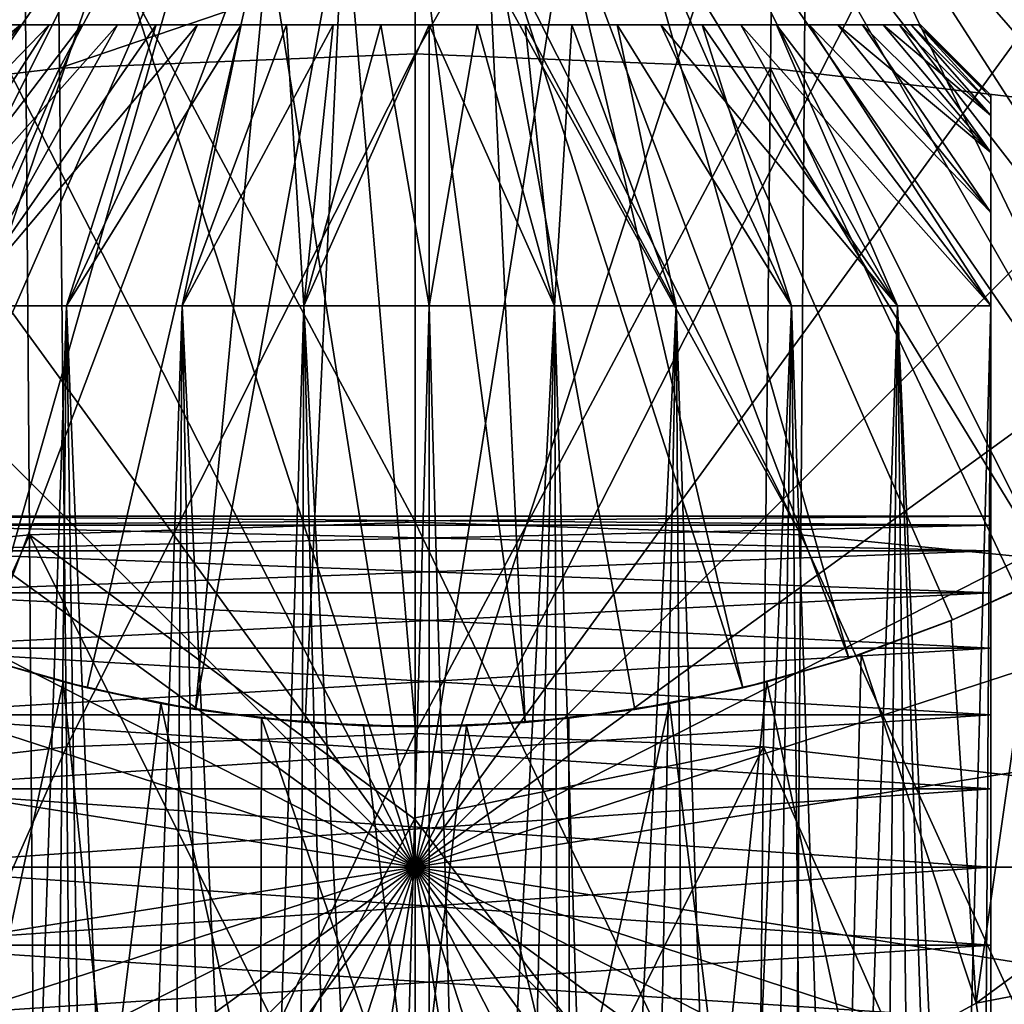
# Model space of a CAD drawing. Header units: metres. Extents: x -81 to 81, y -160 to 24.
# Tile 309 of 424: x -1.41 to 2.1, y -5.99 to -2.48. Entities that reach past the tile are written whole.
import ezdxf

# ---------------------------------------------------------------- set-up
doc = ezdxf.new("R2010")
doc.units = ezdxf.units.M
doc.layers.add('solid_501850_SW0001', color=7, linetype='CONTINUOUS')

msp = doc.modelspace()

# ---------------------------------------------------------------- linework, layer by layer
at = {"layer": 'solid_501850_SW0001'}
for points in [[(1.93142, 10.345059, 37.474178), (2.206701, 10.65079, 36.968651), (21.344387, -6.947354, 37.321571)], [(1.60464, 9.982134, 37.906429), (1.93142, 10.345059, 37.474178), (21.417278, -7.788786, 37.86768)], [(1.93142, 10.345059, 37.474178), (21.402351, -7.373435, 37.611927), (21.417278, -7.788786, 37.86768)], [(1.93142, 10.345059, 37.474178), (21.344387, -6.947354, 37.321571), (21.402351, -7.373435, 37.611927)], [(-22.861906, -9.711706, 38.176804), (-1.60464, 9.982134, 37.906429), (-1.235093, 9.57171, 38.253658)], [(1.235093, 9.57171, 38.253658), (1.60464, 9.982134, 37.906429), (22.861906, -9.711706, 38.176804)], [(1.60464, 9.982134, 37.906429), (21.417278, -7.788786, 37.86768), (22.910692, -9.159628, 37.882618)], [(1.60464, 9.982134, 37.906429), (22.910692, -9.159628, 37.882618), (22.861906, -9.711706, 38.176804)], [(-22.754515, -10.246891, 38.406185), (-22.861906, -9.711706, 38.176804), (-1.235093, 9.57171, 38.253658)], [(-2.538842, 7.78791, 38.454769), (-22.754515, -10.246891, 38.406185), (-1.235093, 9.57171, 38.253658)], [(1.235093, 9.57171, 38.253658), (22.861906, -9.711706, 38.176804), (22.754515, -10.246891, 38.406185)], [(2.53934, 7.787504, 38.454758), (1.235093, 9.57171, 38.253658), (22.754515, -10.246891, 38.406185)], [(2.203031, 2.420207, 31.869276), (1.908854, 2.161813, 32.318363), (12.451215, -7.032997, 32.046482)], [(1.908854, 2.161813, 32.318363), (1.67034, 1.953303, 32.813519), (12.851541, -7.816811, 32.449516)], [(1.908854, 2.161813, 32.318363), (12.851541, -7.816811, 32.449516), (12.451215, -7.032997, 32.046482)], [(1.67034, 1.953303, 32.813519), (1.504808, 1.788983, 33.333164), (13.340416, -8.625015, 32.914829)], [(1.67034, 1.953303, 32.813519), (13.340416, -8.625015, 32.914829), (12.851541, -7.816811, 32.449516)], [(1.504808, 1.788983, 33.333164), (1.418013, 1.660431, 33.865963), (13.888496, -9.402479, 33.420322)], [(1.504808, 1.788983, 33.333164), (13.888496, -9.402479, 33.420322), (13.340416, -8.625015, 32.914829)], [(1.418013, 1.660431, 33.865963), (1.410938, 1.561633, 34.410812), (14.456424, -10.098872, 33.937077)], [(1.418013, 1.660431, 33.865963), (14.456424, -10.098872, 33.937077), (13.888496, -9.402479, 33.420322)], [(1.410938, 1.561633, 34.410812), (15.010444, -10.686184, 34.440163), (14.456424, -10.098872, 33.937077)], [(1.410938, 1.561633, 34.410812), (1.485368, 1.492038, 34.971962), (15.010444, -10.686184, 34.440163)], [(1.879565, 1.47496, 36.123581), (2.171136, 1.55344, 36.66555), (16.852081, -12.003818, 36.128544)], [(1.485368, 1.492038, 34.971962), (16.011171, -11.527574, 35.354832), (15.531213, -11.159607, 34.914909)], [(1.485368, 1.492038, 34.971962), (1.643408, 1.458676, 35.548164), (16.011171, -11.527574, 35.354832)], [(1.485368, 1.492038, 34.971962), (15.531213, -11.159607, 34.914909), (15.010444, -10.686184, 34.440163)], [(1.643408, 1.458676, 35.548164), (1.879565, 1.47496, 36.123581), (16.450207, -11.804151, 35.75877)], [(1.879565, 1.47496, 36.123581), (16.852081, -12.003818, 36.128544), (16.450207, -11.804151, 35.75877)], [(1.643408, 1.458676, 35.548164), (16.450207, -11.804151, 35.75877), (16.011171, -11.527574, 35.354832)], [(-1.266162, -2.653864, 102.842018), (-1.291159, -0.362443, 98.879997), (0, -0.308782, 98.900208)], [(-1.266162, -2.653864, 102.842018), (0, -0.308782, 98.900208), (0, -2.221857, 102.225616)], [(-2.525374, -2.803863, 102.774452), (-2.575008, -0.520373, 98.817154), (-1.291159, -0.362443, 98.879997)], [(-1.266162, -2.653864, 102.842018), (-2.525374, -2.803863, 102.774452), (-1.291159, -0.362443, 98.879997)], [(0, -2.603316, 102.864601), (0, -2.221857, 102.225616), (1.291159, -0.362443, 98.879997)], [(1.266162, -2.653864, 102.842018), (0, -2.603316, 102.864601), (1.291159, -0.362443, 98.879997)], [(2.525374, -2.803863, 102.774452), (1.266162, -2.653864, 102.842018), (1.291159, -0.362443, 98.879997)], [(2.525374, -2.803863, 102.774452), (1.291159, -0.362443, 98.879997), (2.575008, -0.520373, 98.817154)], [(-0.672821, -1.252964, 34), (0, -1.2, 34), (0, -5.5, 36.482605)], [(0, -1.2, 34), (0.672821, -1.252964, 34), (0, -5.5, 36.482605)], [(-1.32848, -1.410362, 34), (-0.672821, -1.252964, 34), (0, -5.5, 36.482605)], [(0.672821, -1.252964, 34), (1.32848, -1.410362, 34), (0, -5.5, 36.482605)], [(-1.952434, -1.668812, 34), (-1.32848, -1.410362, 34), (0, -5.5, 36.482605)], [(1.32848, -1.410362, 34), (1.952434, -1.668812, 34), (0, -5.5, 36.482605)], [(4.045201, -2.938767, 55), (2.159106, -1.442674, 53.612484), (1.938375, -1.565743, 53.551872)], [(3.801852, -3.247449, 55), (1.938375, -1.565743, 53.551872), (1.709875, -1.6747, 53.495087)], [(3.801852, -3.247449, 55), (4.045201, -2.938767, 55), (1.938375, -1.565743, 53.551872)], [(1.373443, -4.316758, 112.269386), (0, -1.612907, 108.287971), (0, -1.823635, 108.616325)], [(1.393579, -1.66051, 108.263466), (0, -1.612907, 108.287971), (1.373443, -4.316758, 112.269386)], [(-2.738876, -4.451842, 112.191719), (-1.393579, -1.66051, 108.263466), (-2.778863, -1.802132, 108.190338)], [(-2.738876, -4.451842, 112.191719), (-1.373443, -4.316758, 112.269386), (-1.393579, -1.66051, 108.263466)], [(-2.527352, -2.021136, 34), (-1.952434, -1.668812, 34), (0, -5.5, 36.482605)], [(0, -4.271709, 112.295914), (0, -1.823635, 108.616325), (-1.393579, -1.66051, 108.263466)], [(-1.373443, -4.316758, 112.269386), (0, -4.271709, 112.295914), (-1.393579, -1.66051, 108.263466)], [(1.952434, -1.668812, 34), (2.527352, -2.021136, 34), (0, -5.5, 36.482605)], [(1.393579, -1.66051, 108.263466), (1.373443, -4.316758, 112.269386), (2.738876, -4.451842, 112.191719)], [(2.778863, -1.802132, 108.190338), (1.393579, -1.66051, 108.263466), (2.738876, -4.451842, 112.191719)], [(3.535471, -3.535597, 55), (1.709875, -1.6747, 53.495087), (1.474396, -1.769321, 53.442966)], [(3.535471, -3.535597, 55), (3.801852, -3.247449, 55), (1.709875, -1.6747, 53.495087)], [(-1.238716, -1.847634, 53.397549), (-1.477125, -1.768321, 53.443531), (-2.938799, -4.045177, 55)], [(2.938799, -4.045177, 55), (1.474396, -1.769321, 53.442966), (1.236405, -1.848325, 53.397137)], [(3.247485, -3.801821, 55), (3.535471, -3.535597, 55), (1.474396, -1.769321, 53.442966)], [(2.938799, -4.045177, 55), (3.247485, -3.801821, 55), (1.474396, -1.769321, 53.442966)], [(1.373443, -4.316758, 112.269386), (0, -1.823635, 108.616325), (0, -4.271709, 112.295914)], [(-1.238716, -1.847634, 53.397549), (-2.938799, -4.045177, 55), (-2.612321, -4.263306, 55)], [(-0.997839, -1.911998, 53.35844), (-1.238716, -1.847634, 53.397549), (-2.612321, -4.263306, 55)], [(2.612321, -4.263306, 55), (1.236405, -1.848325, 53.397137), (0.996101, -1.912407, 53.358189)], [(2.612321, -4.263306, 55), (2.938799, -4.045177, 55), (1.236405, -1.848325, 53.397137)], [(-0.997839, -1.911998, 53.35844), (-2.612321, -4.263306, 55), (-2.270227, -4.454893, 55)], [(-0.997839, -1.911998, 53.35844), (-2.270227, -4.454893, 55), (-1.913427, -4.619393, 55)], [(-0.75279, -1.962226, 53.32666), (-0.997839, -1.911998, 53.35844), (-1.913427, -4.619393, 55)], [(2.270227, -4.454893, 55), (0.996101, -1.912407, 53.358189), (0.751541, -1.962444, 53.326523)], [(2.270227, -4.454893, 55), (2.612321, -4.263306, 55), (0.996101, -1.912407, 53.358189)], [(-0.75279, -1.962226, 53.32666), (-1.913427, -4.619393, 55), (-1.544826, -4.755367, 55)], [(-0.503697, -1.998312, 53.303066), (-0.75279, -1.962226, 53.32666), (-1.544826, -4.755367, 55)], [(1.544826, -4.755367, 55), (0.751541, -1.962444, 53.326523), (0.502829, -1.998412, 53.303001)], [(1.913427, -4.619393, 55), (2.270227, -4.454893, 55), (0.751541, -1.962444, 53.326523)], [(1.544826, -4.755367, 55), (1.913427, -4.619393, 55), (0.751541, -1.962444, 53.326523)], [(-0.503697, -1.998312, 53.303066), (-1.544826, -4.755367, 55), (-1.16735, -4.86182, 55)], [(-0.503697, -1.998312, 53.303066), (-1.16735, -4.86182, 55), (-0.782353, -4.938413, 55)], [(-0.252251, -2.020001, 53.288555), (-0.503697, -1.998312, 53.303066), (-0.782353, -4.938413, 55)], [(1.16735, -4.86182, 55), (0.502829, -1.998412, 53.303001), (0.251764, -2.020029, 53.288536)], [(1.16735, -4.86182, 55), (1.544826, -4.755367, 55), (0.502829, -1.998412, 53.303001)], [(-3.040559, -2.459441, 34), (-2.527352, -2.021136, 34), (0, -5.5, 36.482605)], [(-0.252251, -2.020001, 53.288555), (-0.782353, -4.938413, 55), (-0.392013, -4.984609, 55)], [(-0.252251, -2.020001, 53.288555), (-0.392013, -4.984609, 55), (0, -5, 55)], [(-0.252251, -2.020001, 53.288555), (0, -5, 55), (0, -2.027223, 53.283665)], [(0.392013, -4.984609, 55), (0.251764, -2.020029, 53.288536), (0, -2.027223, 53.283665)], [(2.527352, -2.021136, 34), (3.040559, -2.459441, 34), (0, -5.5, 36.482605)], [(0, -5, 55), (0.392013, -4.984609, 55), (0, -2.027223, 53.283665)], [(0.782353, -4.938413, 55), (1.16735, -4.86182, 55), (0.251764, -2.020029, 53.288536)], [(0.392013, -4.984609, 55), (0.782353, -4.938413, 55), (0.251764, -2.020029, 53.288536)], [(-1.266162, -2.653864, 102.842018), (0, -2.221857, 102.225616), (0, -2.603316, 102.864601)], [(-3.478864, -2.972648, 34), (-3.040559, -2.459441, 34), (0, -5.5, 36.482605)], [(3.040559, -2.459441, 34), (3.478864, -2.972648, 34), (0, -5.5, 36.482605)], [(-1.95, -3.5, 25.892466), (-1.187437, -2.5, 25.242443), (-1.302795, -2.5, 25.115162)], [(-1.95, -3.5, 25.892466), (-1.617483, -3.5, 26.191786), (-1.187437, -2.5, 25.242443)], [(-1.95, -3.167912, 25.363821), (-1.302795, -2.5, 25.115162), (-1.405045, -2.5, 24.977295)], [(-1.95, -3.167912, 25.363821), (-1.95, -3.5, 25.892466), (-1.302795, -2.5, 25.115162)], [(-1.95, -3.167912, 25.363821), (-1.405045, -2.5, 24.977295), (-1.493399, -2.5, 24.829882)], [(-1.95, -2.954752, 23.07715), (-1.493399, -2.5, 23.180132), (-1.405045, -2.5, 23.032719)], [(-1.95, -3.167936, 22.646151), (-1.405045, -2.5, 23.032719), (-1.302795, -2.5, 22.894852)], [(-1.95, -3.167936, 22.646151), (-1.95, -2.954752, 23.07715), (-1.405045, -2.5, 23.032719)], [(-1.95, -3.5, 22.117548), (-1.302795, -2.5, 22.894852), (-1.187437, -2.5, 22.76757)], [(-1.95, -3.167936, 22.646151), (-1.302795, -2.5, 22.894852), (-1.95, -3.5, 22.117548)], [(-1.95, -3.5, 22.117548), (-1.187437, -2.5, 22.76757), (-1.060156, -2.5, 22.652212)], [(-1.617483, -3.5, 21.818228), (-1.95, -3.5, 22.117548), (-1.060156, -2.5, 22.652212)], [(1.8, -2.5, 24.005007), (-1.7, -2.5, 24.005007), (-1.691576, -2.5, 24.176512)], [(1.791576, -2.5, 23.833502), (-1.691576, -2.5, 23.833502), (-1.7, -2.5, 24.005007)], [(1.8, -2.5, 24.005007), (1.791576, -2.5, 23.833502), (-1.7, -2.5, 24.005007)], [(1.791576, -2.5, 24.176512), (-1.691576, -2.5, 24.176512), (-1.666361, -2.5, 24.346481)], [(1.791576, -2.5, 24.176512), (1.8, -2.5, 24.005007), (-1.691576, -2.5, 24.176512)], [(1.766361, -2.5, 23.663532), (-1.666361, -2.5, 23.663532), (-1.691576, -2.5, 23.833502)], [(1.791576, -2.5, 23.833502), (1.766361, -2.5, 23.663532), (-1.691576, -2.5, 23.833502)], [(1.766361, -2.5, 24.346481), (-1.666361, -2.5, 24.346481), (-1.624665, -2.5, 24.512941)], [(1.766361, -2.5, 24.346481), (1.791576, -2.5, 24.176512), (-1.666361, -2.5, 24.346481)], [(1.724665, -2.5, 23.497072), (-1.624665, -2.5, 23.497072), (-1.666361, -2.5, 23.663532)], [(1.766361, -2.5, 23.663532), (1.724665, -2.5, 23.497072), (-1.666361, -2.5, 23.663532)], [(1.724665, -2.5, 24.512941), (-1.624665, -2.5, 24.512941), (-1.566759, -2.5, 24.674774)], [(1.724665, -2.5, 24.512941), (1.766361, -2.5, 24.346481), (-1.624665, -2.5, 24.512941)], [(1.666759, -2.5, 23.335239), (-1.566759, -2.5, 23.335239), (-1.624665, -2.5, 23.497072)], [(1.724665, -2.5, 23.497072), (1.666759, -2.5, 23.335239), (-1.624665, -2.5, 23.497072)], [(-1.617483, -3.5, 26.191786), (-0.922288, -2.5, 25.460051), (-1.060156, -2.5, 25.357801)], [(-1.617483, -3.5, 26.191786), (-1.240833, -3.5, 26.433226), (-0.922288, -2.5, 25.460051)], [(-1.617483, -3.5, 26.191786), (-1.060156, -2.5, 25.357801), (-1.187437, -2.5, 25.242443)], [(-1.617483, -3.5, 21.818228), (-1.060156, -2.5, 22.652212), (-0.922288, -2.5, 22.549961)], [(-1.617483, -3.5, 21.818228), (-0.922288, -2.5, 22.549961), (-0.774875, -2.5, 22.461607)], [(-1.240833, -3.5, 21.576786), (-1.617483, -3.5, 21.818228), (-0.774875, -2.5, 22.461607)], [(1.666759, -2.5, 24.674774), (-1.566759, -2.5, 24.674774), (-1.493399, -2.5, 24.829882)], [(1.666759, -2.5, 24.674774), (1.724665, -2.5, 24.512941), (-1.566759, -2.5, 24.674774)], [(1.593399, -2.5, 23.180132), (-1.493399, -2.5, 23.180132), (-1.566759, -2.5, 23.335239)], [(1.666759, -2.5, 23.335239), (1.593399, -2.5, 23.180132), (-1.566759, -2.5, 23.335239)], [(1.593399, -2.5, 24.829882), (-1.493399, -2.5, 24.829882), (-1.405045, -2.5, 24.977295)], [(1.593399, -2.5, 24.829882), (1.666759, -2.5, 24.674774), (-1.493399, -2.5, 24.829882)], [(1.505045, -2.5, 23.032719), (-1.405045, -2.5, 23.032719), (-1.493399, -2.5, 23.180132)], [(1.593399, -2.5, 23.180132), (1.505045, -2.5, 23.032719), (-1.493399, -2.5, 23.180132)], [(1.505045, -2.5, 24.977295), (-1.405045, -2.5, 24.977295), (-1.302795, -2.5, 25.115162)], [(1.505045, -2.5, 24.977295), (1.593399, -2.5, 24.829882), (-1.405045, -2.5, 24.977295)], [(1.402795, -2.5, 22.894852), (-1.302795, -2.5, 22.894852), (-1.405045, -2.5, 23.032719)], [(1.505045, -2.5, 23.032719), (1.402795, -2.5, 22.894852), (-1.405045, -2.5, 23.032719)], [(1.402795, -2.5, 25.115162), (-1.302795, -2.5, 25.115162), (-1.187437, -2.5, 25.242443)], [(1.402795, -2.5, 25.115162), (1.505045, -2.5, 24.977295), (-1.302795, -2.5, 25.115162)], [(1.287437, -2.5, 22.76757), (-1.187437, -2.5, 22.76757), (-1.302795, -2.5, 22.894852)], [(1.402795, -2.5, 22.894852), (1.287437, -2.5, 22.76757), (-1.302795, -2.5, 22.894852)], [(-1.240833, -3.5, 26.433226), (-0.619768, -2.5, 25.621767), (-0.774875, -2.5, 25.548407)], [(-1.240833, -3.5, 26.433226), (-0.830017, -3.5, 26.610399), (-0.619768, -2.5, 25.621767)], [(-1.240833, -3.5, 26.433226), (-0.774875, -2.5, 25.548407), (-0.922288, -2.5, 25.460051)], [(-1.240833, -3.5, 21.576786), (-0.774875, -2.5, 22.461607), (-0.619768, -2.5, 22.388247)], [(-0.830017, -3.5, 21.399614), (-1.240833, -3.5, 21.576786), (-0.619768, -2.5, 22.388247)], [(1.287437, -2.5, 25.242443), (-1.187437, -2.5, 25.242443), (-1.060156, -2.5, 25.357801)], [(1.287437, -2.5, 25.242443), (1.402795, -2.5, 25.115162), (-1.187437, -2.5, 25.242443)], [(1.160156, -2.5, 22.652212), (-1.060156, -2.5, 22.652212), (-1.187437, -2.5, 22.76757)], [(1.287437, -2.5, 22.76757), (1.160156, -2.5, 22.652212), (-1.187437, -2.5, 22.76757)], [(1.160156, -2.5, 25.357801), (-1.060156, -2.5, 25.357801), (-0.922288, -2.5, 25.460051)], [(1.160156, -2.5, 25.357801), (1.287437, -2.5, 25.242443), (-1.060156, -2.5, 25.357801)], [(1.022288, -2.5, 22.549961), (-0.922288, -2.5, 22.549961), (-1.060156, -2.5, 22.652212)], [(1.160156, -2.5, 22.652212), (1.022288, -2.5, 22.549961), (-1.060156, -2.5, 22.652212)], [(1.022288, -2.5, 25.460051), (-0.922288, -2.5, 25.460051), (-0.774875, -2.5, 25.548407)], [(1.022288, -2.5, 25.460051), (1.160156, -2.5, 25.357801), (-0.922288, -2.5, 25.460051)], [(0.874875, -2.5, 22.461607), (-0.774875, -2.5, 22.461607), (-0.922288, -2.5, 22.549961)], [(1.022288, -2.5, 22.549961), (0.874875, -2.5, 22.461607), (-0.922288, -2.5, 22.549961)], [(-0.830017, -3.5, 26.610399), (-0.457934, -2.5, 25.679672), (-0.619768, -2.5, 25.621767)], [(-0.830017, -3.5, 26.610399), (-0.395909, -3.5, 26.718615), (-0.457934, -2.5, 25.679672)], [(-0.830017, -3.5, 21.399614), (-0.619768, -2.5, 22.388247), (-0.457934, -2.5, 22.330341)], [(-0.830017, -3.5, 21.399614), (-0.457934, -2.5, 22.330341), (-0.291474, -2.5, 22.288645)], [(-0.395909, -3.5, 21.291399), (-0.830017, -3.5, 21.399614), (-0.291474, -2.5, 22.288645)], [(0.874875, -2.5, 25.548407), (-0.774875, -2.5, 25.548407), (-0.619768, -2.5, 25.621767)], [(0.874875, -2.5, 25.548407), (1.022288, -2.5, 25.460051), (-0.774875, -2.5, 25.548407)], [(0.719768, -2.5, 22.388247), (-0.619768, -2.5, 22.388247), (-0.774875, -2.5, 22.461607)], [(0.874875, -2.5, 22.461607), (0.719768, -2.5, 22.388247), (-0.774875, -2.5, 22.461607)], [(0.719768, -2.5, 25.621767), (-0.619768, -2.5, 25.621767), (-0.457934, -2.5, 25.679672)], [(0.719768, -2.5, 25.621767), (0.874875, -2.5, 25.548407), (-0.619768, -2.5, 25.621767)], [(0.557934, -2.5, 22.330341), (-0.457934, -2.5, 22.330341), (-0.619768, -2.5, 22.388247)], [(0.719768, -2.5, 22.388247), (0.557934, -2.5, 22.330341), (-0.619768, -2.5, 22.388247)], [(0.557934, -2.5, 25.679672), (-0.457934, -2.5, 25.679672), (-0.291474, -2.5, 25.721367)], [(-0.395909, -3.5, 26.718615), (-0.291474, -2.5, 25.721367), (-0.457934, -2.5, 25.679672)], [(0.557934, -2.5, 25.679672), (0.719768, -2.5, 25.621767), (-0.457934, -2.5, 25.679672)], [(0.391474, -2.5, 22.288645), (-0.291474, -2.5, 22.288645), (-0.457934, -2.5, 22.330341)], [(0.557934, -2.5, 22.330341), (0.391474, -2.5, 22.288645), (-0.457934, -2.5, 22.330341)], [(-0.395909, -3.5, 26.718615), (-0.121505, -2.5, 25.746582), (-0.291474, -2.5, 25.721367)], [(-0.395909, -3.5, 26.718615), (0.05, -3.5, 26.755007), (-0.121505, -2.5, 25.746582)], [(-0.395909, -3.5, 21.291399), (-0.291474, -2.5, 22.288645), (-0.121505, -2.5, 22.263432)], [(-0.395909, -3.5, 21.291399), (-0.121505, -2.5, 22.263432), (0.05, -2.5, 22.255007)], [(-0.395909, -3.5, 21.291399), (0.05, -2.5, 22.255007), (0.05, -3.5, 21.255007)], [(0.391474, -2.5, 25.721367), (-0.291474, -2.5, 25.721367), (-0.121505, -2.5, 25.746582)], [(0.391474, -2.5, 25.721367), (0.557934, -2.5, 25.679672), (-0.291474, -2.5, 25.721367)], [(0.221505, -2.5, 22.263432), (-0.121505, -2.5, 22.263432), (-0.291474, -2.5, 22.288645)], [(0.391474, -2.5, 22.288645), (0.221505, -2.5, 22.263432), (-0.291474, -2.5, 22.288645)], [(0.221505, -2.5, 25.746582), (-0.121505, -2.5, 25.746582), (0.05, -2.5, 25.755007)], [(0.05, -3.5, 26.755007), (0.05, -2.5, 25.755007), (-0.121505, -2.5, 25.746582)], [(0.221505, -2.5, 25.746582), (0.391474, -2.5, 25.721367), (-0.121505, -2.5, 25.746582)], [(0.221505, -2.5, 22.263432), (0.05, -2.5, 22.255007), (-0.121505, -2.5, 22.263432)], [(0.495909, -3.5, 26.718615), (0.221505, -2.5, 25.746582), (0.05, -2.5, 25.755007)], [(0.05, -3.5, 26.755007), (0.495909, -3.5, 26.718615), (0.05, -2.5, 25.755007)], [(0.05, -3.5, 21.255007), (0.05, -2.5, 22.255007), (0.221505, -2.5, 22.263432)], [(0.495909, -3.5, 21.291399), (0.05, -3.5, 21.255007), (0.221505, -2.5, 22.263432)], [(0.495909, -3.5, 21.291399), (0.221505, -2.5, 22.263432), (0.391474, -2.5, 22.288645)], [(0.495909, -3.5, 26.718615), (0.391474, -2.5, 25.721367), (0.221505, -2.5, 25.746582)], [(0.495909, -3.5, 21.291399), (0.391474, -2.5, 22.288645), (0.557934, -2.5, 22.330341)], [(0.930017, -3.5, 26.610399), (0.557934, -2.5, 25.679672), (0.391474, -2.5, 25.721367)], [(0.495909, -3.5, 26.718615), (0.930017, -3.5, 26.610399), (0.391474, -2.5, 25.721367)], [(0.930017, -3.5, 21.399614), (0.495909, -3.5, 21.291399), (0.557934, -2.5, 22.330341)], [(0.930017, -3.5, 21.399614), (0.557934, -2.5, 22.330341), (0.719768, -2.5, 22.388247)], [(0.930017, -3.5, 26.610399), (0.719768, -2.5, 25.621767), (0.557934, -2.5, 25.679672)], [(1.340833, -3.5, 21.576786), (0.719768, -2.5, 22.388247), (0.874875, -2.5, 22.461607)], [(1.340833, -3.5, 21.576786), (0.930017, -3.5, 21.399614), (0.719768, -2.5, 22.388247)], [(1.340833, -3.5, 26.433226), (0.874875, -2.5, 25.548407), (0.719768, -2.5, 25.621767)], [(0.930017, -3.5, 26.610399), (1.340833, -3.5, 26.433226), (0.719768, -2.5, 25.621767)], [(1.340833, -3.5, 21.576786), (0.874875, -2.5, 22.461607), (1.022288, -2.5, 22.549961)], [(1.717483, -3.5, 26.191786), (1.022288, -2.5, 25.460051), (0.874875, -2.5, 25.548407)], [(1.340833, -3.5, 26.433226), (1.717483, -3.5, 26.191786), (0.874875, -2.5, 25.548407)], [(1.717483, -3.5, 21.818228), (1.022288, -2.5, 22.549961), (1.160156, -2.5, 22.652212)], [(1.717483, -3.5, 21.818228), (1.340833, -3.5, 21.576786), (1.022288, -2.5, 22.549961)], [(1.717483, -3.5, 26.191786), (1.160156, -2.5, 25.357801), (1.022288, -2.5, 25.460051)], [(1.717483, -3.5, 21.818228), (1.160156, -2.5, 22.652212), (1.287437, -2.5, 22.76757)], [(2.05, -3.5, 25.892466), (1.287437, -2.5, 25.242443), (1.160156, -2.5, 25.357801)], [(1.717483, -3.5, 26.191786), (2.05, -3.5, 25.892466), (1.160156, -2.5, 25.357801)], [(2.05, -3.5, 22.117548), (1.287437, -2.5, 22.76757), (1.402795, -2.5, 22.894852)], [(2.05, -3.5, 22.117548), (1.717483, -3.5, 21.818228), (1.287437, -2.5, 22.76757)], [(2.05, -3.5, 25.892466), (1.402795, -2.5, 25.115162), (1.287437, -2.5, 25.242443)], [(2.05, -3.167912, 22.646193), (1.402795, -2.5, 22.894852), (1.505045, -2.5, 23.032719)], [(2.05, -3.167912, 22.646193), (2.05, -3.5, 22.117548), (1.402795, -2.5, 22.894852)], [(2.05, -3.167936, 25.363863), (1.505045, -2.5, 24.977295), (1.402795, -2.5, 25.115162)], [(2.05, -3.167936, 25.363863), (1.402795, -2.5, 25.115162), (2.05, -3.5, 25.892466)], [(2.05, -3.167912, 22.646193), (1.505045, -2.5, 23.032719), (1.593399, -2.5, 23.180132)], [(2.05, -2.954752, 24.932863), (1.593399, -2.5, 24.829882), (1.505045, -2.5, 24.977295)], [(2.05, -3.167936, 25.363863), (2.05, -2.954752, 24.932863), (1.505045, -2.5, 24.977295)], [(2.05, -2.954738, 23.077183), (1.593399, -2.5, 23.180132), (1.666759, -2.5, 23.335239)], [(2.05, -2.954738, 23.077183), (2.05, -3.167912, 22.646193), (1.593399, -2.5, 23.180132)], [(2.05, -2.954752, 24.932863), (1.666759, -2.5, 24.674774), (1.593399, -2.5, 24.829882)], [(2.05, -2.954738, 23.077183), (1.666759, -2.5, 23.335239), (1.724665, -2.5, 23.497072)], [(2.05, -2.822649, 24.548964), (1.724665, -2.5, 24.512941), (1.666759, -2.5, 24.674774)], [(2.05, -2.954752, 24.932863), (2.05, -2.822649, 24.548964), (1.666759, -2.5, 24.674774)], [(2.05, -2.822648, 23.461054), (1.724665, -2.5, 23.497072), (1.766361, -2.5, 23.663532)], [(2.05, -2.822648, 23.461054), (2.05, -2.954738, 23.077183), (1.724665, -2.5, 23.497072)], [(2.05, -2.822649, 24.548964), (1.766361, -2.5, 24.346481), (1.724665, -2.5, 24.512941)], [(2.05, -2.782221, 23.644554), (1.766361, -2.5, 23.663532), (1.791576, -2.5, 23.833502)], [(2.05, -2.782221, 23.644554), (2.05, -2.822648, 23.461054), (1.766361, -2.5, 23.663532)], [(2.05, -2.782222, 24.365461), (1.791576, -2.5, 24.176512), (1.766361, -2.5, 24.346481)], [(2.05, -2.822649, 24.548964), (2.05, -2.782222, 24.365461), (1.766361, -2.5, 24.346481)], [(2.05, -2.758058, 23.825266), (1.791576, -2.5, 23.833502), (1.8, -2.5, 24.005007)], [(2.05, -2.758058, 23.825266), (2.05, -2.782221, 23.644554), (1.791576, -2.5, 23.833502)], [(2.05, -2.75, 24.005009), (1.8, -2.5, 24.005007), (1.791576, -2.5, 24.176512)], [(2.05, -2.758057, 24.18474), (2.05, -2.75, 24.005009), (1.791576, -2.5, 24.176512)], [(2.05, -2.782222, 24.365461), (2.05, -2.758057, 24.18474), (1.791576, -2.5, 24.176512)], [(2.05, -2.75, 24.005009), (2.05, -2.758058, 23.825266), (1.8, -2.5, 24.005007)], [(-1.241079, -5.071876, 106.728073), (-1.266162, -2.653864, 102.842018), (0, -2.603316, 102.864601)], [(-1.241079, -5.071876, 106.728073), (0, -2.603316, 102.864601), (0, -5.024103, 106.752235)], [(0, -5.024103, 106.752235), (0, -2.603316, 102.864601), (1.266162, -2.653864, 102.842018)], [(-2.47555, -5.213867, 106.656105), (-2.525374, -2.803863, 102.774452), (-1.266162, -2.653864, 102.842018)], [(-1.241079, -5.071876, 106.728073), (-2.47555, -5.213867, 106.656105), (-1.266162, -2.653864, 102.842018)], [(1.241079, -5.071876, 106.728073), (0, -5.024103, 106.752235), (1.266162, -2.653864, 102.842018)], [(2.47555, -5.213867, 106.656105), (1.241079, -5.071876, 106.728073), (1.266162, -2.653864, 102.842018)], [(2.47555, -5.213867, 106.656105), (1.266162, -2.653864, 102.842018), (2.525374, -2.803863, 102.774452)], [(2.05, -2.758057, 24.18474), (2.05, -2.758058, 23.825266), (2.05, -2.75, 24.005009)], [(2.05, -2.782222, 24.365461), (2.05, -2.758058, 23.825266), (2.05, -2.758057, 24.18474)], [(2.05, -2.782222, 24.365461), (2.05, -2.782221, 23.644554), (2.05, -2.758058, 23.825266)], [(2.05, -2.822649, 24.548964), (2.05, -2.822648, 23.461054), (2.05, -2.782221, 23.644554)], [(2.05, -2.822649, 24.548964), (2.05, -2.782221, 23.644554), (2.05, -2.782222, 24.365461)], [(2.05, -2.954752, 24.932863), (2.05, -2.954738, 23.077183), (2.05, -2.822648, 23.461054)], [(2.05, -2.954752, 24.932863), (2.05, -2.822648, 23.461054), (2.05, -2.822649, 24.548964)], [(-3.831188, -3.547566, 34), (-3.478864, -2.972648, 34), (0, -5.5, 36.482605)], [(3.478864, -2.972648, 34), (3.831188, -3.547566, 34), (0, -5.5, 36.482605)], [(2.05, -2.954752, 24.932863), (2.05, -3.167912, 22.646193), (2.05, -2.954738, 23.077183)], [(2.05, -3.167936, 25.363863), (2.05, -3.167912, 22.646193), (2.05, -2.954752, 24.932863)], [(2.05, -3.167912, 22.646193), (2.05, -3.5, 25.892466), (2.05, -3.5, 22.117548)], [(2.05, -3.167936, 25.363863), (2.05, -3.5, 25.892466), (2.05, -3.167912, 22.646193)], [(-1.527281, -12, 21.7523), (-1.617483, -3.5, 21.818228), (-1.240833, -3.5, 21.576786)], [(-1.325056, -12, 26.386545), (-1.240833, -3.5, 26.433226), (-1.617483, -3.5, 26.191786)], [(-1.527281, -12, 26.257713), (-1.325056, -12, 26.386545), (-1.617483, -3.5, 26.191786)], [(-1.325056, -12, 21.623468), (-1.527281, -12, 21.7523), (-1.240833, -3.5, 21.576786)], [(-1.112125, -12, 21.512625), (-1.325056, -12, 21.623468), (-1.240833, -3.5, 21.576786)], [(-1.325056, -12, 26.386545), (-1.112125, -12, 26.497389), (-1.240833, -3.5, 26.433226)], [(-1.112125, -12, 21.512625), (-1.240833, -3.5, 21.576786), (-0.830017, -3.5, 21.399614)], [(-0.890634, -12, 26.589132), (-0.830017, -3.5, 26.610399), (-1.240833, -3.5, 26.433226)], [(-1.112125, -12, 26.497389), (-0.890634, -12, 26.589132), (-1.240833, -3.5, 26.433226)], [(-0.890634, -12, 21.420881), (-1.112125, -12, 21.512625), (-0.830017, -3.5, 21.399614)], [(-0.66169, -12, 21.348694), (-0.890634, -12, 21.420881), (-0.830017, -3.5, 21.399614)], [(-0.890634, -12, 26.589132), (-0.66169, -12, 26.66132), (-0.830017, -3.5, 26.610399)], [(-0.66169, -12, 21.348694), (-0.830017, -3.5, 21.399614), (-0.395909, -3.5, 21.291399)], [(-0.427598, -12, 26.713217), (-0.395909, -3.5, 26.718615), (-0.830017, -3.5, 26.610399)], [(-0.66169, -12, 26.66132), (-0.427598, -12, 26.713217), (-0.830017, -3.5, 26.610399)], [(-0.427598, -12, 21.296797), (-0.66169, -12, 21.348694), (-0.395909, -3.5, 21.291399)], [(-0.189655, -12, 21.265469), (-0.427598, -12, 21.296797), (-0.395909, -3.5, 21.291399)], [(-0.427598, -12, 26.713217), (-0.189655, -12, 26.744545), (-0.395909, -3.5, 26.718615)], [(-0.395909, -3.5, 26.718615), (0.05, -12, 26.755007), (0.05, -3.5, 26.755007)], [(-0.189655, -12, 21.265469), (-0.395909, -3.5, 21.291399), (0.05, -3.5, 21.255007)], [(-0.189655, -12, 26.744545), (0.05, -12, 26.755007), (-0.395909, -3.5, 26.718615)], [(-0.189655, -12, 21.265469), (0.05, -3.5, 21.255007), (0.05, -12, 21.255007)], [(0.289655, -12, 26.744545), (0.495909, -3.5, 26.718615), (0.05, -3.5, 26.755007)], [(0.05, -12, 26.755007), (0.289655, -12, 26.744545), (0.05, -3.5, 26.755007)], [(0.05, -12, 21.255007), (0.05, -3.5, 21.255007), (0.495909, -3.5, 21.291399)], [(0.289655, -12, 21.265469), (0.05, -12, 21.255007), (0.495909, -3.5, 21.291399)], [(0.289655, -12, 26.744545), (0.527598, -12, 26.713217), (0.495909, -3.5, 26.718615)], [(0.527598, -12, 21.296797), (0.289655, -12, 21.265469), (0.495909, -3.5, 21.291399)], [(0.76169, -12, 26.66132), (0.930017, -3.5, 26.610399), (0.495909, -3.5, 26.718615)], [(0.527598, -12, 26.713217), (0.76169, -12, 26.66132), (0.495909, -3.5, 26.718615)], [(0.527598, -12, 21.296797), (0.495909, -3.5, 21.291399), (0.930017, -3.5, 21.399614)], [(0.76169, -12, 21.348694), (0.527598, -12, 21.296797), (0.930017, -3.5, 21.399614)], [(0.76169, -12, 26.66132), (0.990634, -12, 26.589132), (0.930017, -3.5, 26.610399)], [(0.990634, -12, 21.420881), (0.76169, -12, 21.348694), (0.930017, -3.5, 21.399614)], [(1.212125, -12, 26.497389), (1.340833, -3.5, 26.433226), (0.930017, -3.5, 26.610399)], [(0.990634, -12, 26.589132), (1.212125, -12, 26.497389), (0.930017, -3.5, 26.610399)], [(0.990634, -12, 21.420881), (0.930017, -3.5, 21.399614), (1.340833, -3.5, 21.576786)], [(1.212125, -12, 21.512625), (0.990634, -12, 21.420881), (1.340833, -3.5, 21.576786)], [(1.212125, -12, 26.497389), (1.425056, -12, 26.386545), (1.340833, -3.5, 26.433226)], [(1.425056, -12, 21.623468), (1.212125, -12, 21.512625), (1.340833, -3.5, 21.576786)], [(1.627281, -12, 26.257713), (1.717483, -3.5, 26.191786), (1.340833, -3.5, 26.433226)], [(1.425056, -12, 26.386545), (1.627281, -12, 26.257713), (1.340833, -3.5, 26.433226)], [(1.425056, -12, 21.623468), (1.340833, -3.5, 21.576786), (1.717483, -3.5, 21.818228)], [(1.627281, -12, 21.7523), (1.425056, -12, 21.623468), (1.717483, -3.5, 21.818228)], [(1.627281, -12, 26.257713), (1.817684, -12, 26.111614), (1.717483, -3.5, 26.191786)], [(1.817684, -12, 21.898399), (1.627281, -12, 21.7523), (1.717483, -3.5, 21.818228)], [(2.05, -11, 25.892466), (2.05, -3.5, 25.892466), (1.717483, -3.5, 26.191786)], [(1.994544, -12, 25.949551), (2.05, -11, 25.892466), (1.717483, -3.5, 26.191786)], [(1.817684, -12, 26.111614), (1.994544, -12, 25.949551), (1.717483, -3.5, 26.191786)], [(1.817684, -12, 21.898399), (1.717483, -3.5, 21.818228), (2.05, -3.5, 22.117548)], [(1.994544, -12, 22.060463), (1.817684, -12, 21.898399), (2.05, -3.5, 22.117548)], [(1.994544, -12, 22.060463), (2.05, -3.5, 22.117548), (2.05, -11, 22.117548)], [(2.05, -4.3738, 24.547382), (2.05, -3.5, 22.117548), (2.05, -3.5, 25.892466)], [(2.05, -5.221793, 25.223656), (2.05, -3.5, 25.892466), (2.05, -11, 25.892466)], [(2.05, -4.522722, 24.78437), (2.05, -4.3738, 24.547382), (2.05, -3.5, 25.892466)], [(2.05, -4.720636, 24.982285), (2.05, -4.522722, 24.78437), (2.05, -3.5, 25.892466)], [(2.05, -4.957623, 25.131207), (2.05, -4.720636, 24.982285), (2.05, -3.5, 25.892466)], [(2.05, -5.221793, 25.223656), (2.05, -4.957623, 25.131207), (2.05, -3.5, 25.892466)], [(2.05, -5.778207, 22.786358), (2.05, -11, 22.117548), (2.05, -3.5, 22.117548)], [(2.05, -4.281351, 24.283215), (2.05, -4.25, 24.005007), (2.05, -3.5, 22.117548)], [(2.05, -4.281351, 23.726799), (2.05, -3.5, 22.117548), (2.05, -4.25, 24.005007)], [(2.05, -4.3738, 24.547382), (2.05, -4.281351, 24.283215), (2.05, -3.5, 22.117548)], [(2.05, -5.5, 22.755007), (2.05, -5.778207, 22.786358), (2.05, -3.5, 22.117548)], [(2.05, -5.221793, 22.786358), (2.05, -5.5, 22.755007), (2.05, -3.5, 22.117548)], [(2.05, -4.957623, 22.878807), (2.05, -5.221793, 22.786358), (2.05, -3.5, 22.117548)], [(2.05, -4.720636, 23.027729), (2.05, -4.957623, 22.878807), (2.05, -3.5, 22.117548)], [(2.05, -4.522722, 23.225643), (2.05, -4.720636, 23.027729), (2.05, -3.5, 22.117548)], [(2.05, -4.3738, 23.462629), (2.05, -4.522722, 23.225643), (2.05, -3.5, 22.117548)], [(2.05, -4.281351, 23.726799), (2.05, -4.3738, 23.462629), (2.05, -3.5, 22.117548)], [(-4.089638, -4.17152, 34), (-3.831188, -3.547566, 34), (0, -5.5, 36.482605)], [(3.831188, -3.547566, 34), (4.089638, -4.17152, 34), (0, -5.5, 36.482605)], [(-4.247036, -4.827179, 34), (-4.089638, -4.17152, 34), (0, -5.5, 36.482605)], [(4.089638, -4.17152, 34), (4.247036, -4.827179, 34), (0, -5.5, 36.482605)], [(2.05, -4.25, 24.005007), (-1.95, -4.25, 24.005007), (-1.95, -4.281351, 23.726799)], [(2.05, -4.281351, 24.283215), (-1.95, -4.281351, 24.283215), (-1.95, -4.25, 24.005007)], [(2.05, -4.281351, 24.283215), (-1.95, -4.25, 24.005007), (2.05, -4.25, 24.005007)], [(2.05, -4.281351, 23.726799), (2.05, -4.25, 24.005007), (-1.95, -4.281351, 23.726799)], [(0, -5.330975, 113.81604), (0, -4.271709, 112.295914), (-1.373443, -4.316758, 112.269386)], [(1.353297, -7.103823, 116.185417), (0, -4.271709, 112.295914), (0, -5.330975, 113.81604)], [(1.373443, -4.316758, 112.269386), (0, -4.271709, 112.295914), (1.353297, -7.103823, 116.185417)], [(2.05, -4.281351, 23.726799), (-1.95, -4.281351, 23.726799), (-1.95, -4.3738, 23.462629)], [(2.05, -4.281351, 23.726799), (-1.95, -4.3738, 23.462629), (2.05, -4.3738, 23.462629)], [(2.05, -4.3738, 24.547382), (-1.95, -4.3738, 24.547382), (-1.95, -4.281351, 24.283215)], [(2.05, -4.3738, 24.547382), (-1.95, -4.281351, 24.283215), (2.05, -4.281351, 24.283215)], [(-2.698868, -7.232258, 116.103447), (-1.373443, -4.316758, 112.269386), (-2.738876, -4.451842, 112.191719)], [(-2.698868, -7.232258, 116.103447), (-1.353297, -7.103823, 116.185417), (-1.373443, -4.316758, 112.269386)], [(0, -7.061744, 116.21434), (0, -5.330975, 113.81604), (-1.373443, -4.316758, 112.269386)], [(-1.353297, -7.103823, 116.185417), (0, -7.061744, 116.21434), (-1.373443, -4.316758, 112.269386)], [(1.373443, -4.316758, 112.269386), (1.353297, -7.103823, 116.185417), (2.698868, -7.232258, 116.103447)], [(2.738876, -4.451842, 112.191719), (1.373443, -4.316758, 112.269386), (2.698868, -7.232258, 116.103447)], [(2.05, -4.3738, 23.462629), (-1.95, -4.3738, 23.462629), (-1.95, -4.522722, 23.225643)], [(2.05, -4.3738, 23.462629), (-1.95, -4.522722, 23.225643), (2.05, -4.522722, 23.225643)], [(2.05, -4.522722, 24.78437), (-1.95, -4.522722, 24.78437), (-1.95, -4.3738, 24.547382)], [(2.05, -4.522722, 24.78437), (-1.95, -4.3738, 24.547382), (2.05, -4.3738, 24.547382)], [(1.908682, -4.621357, 70.787338), (1.998292, -5.985002, 78.809792), (2.212933, -4.483623, 71.060852)], [(1.908682, -4.621357, 70.787338), (2.212933, -4.483623, 71.060852), (1.913427, -4.619393, 55)], [(2.212933, -4.483623, 71.060852), (2.270227, -4.454893, 55), (1.913427, -4.619393, 55)], [(2.212933, -4.483623, 71.060852), (1.998292, -5.985002, 78.809792), (2.424978, -5.671712, 78.668373)], [(2.05, -4.522722, 23.225643), (-1.95, -4.522722, 23.225643), (-1.95, -4.720636, 23.027729)], [(2.05, -4.522722, 23.225643), (-1.95, -4.720636, 23.027729), (2.05, -4.720636, 23.027729)], [(2.05, -4.720636, 24.982285), (-1.95, -4.720636, 24.982285), (-1.95, -4.522722, 24.78437)], [(2.05, -4.720636, 24.982285), (-1.95, -4.522722, 24.78437), (2.05, -4.522722, 24.78437)], [(1.908682, -4.621357, 70.787338), (1.913427, -4.619393, 55), (1.544826, -4.755367, 55)], [(1.588519, -4.740947, 70.568306), (1.908682, -4.621357, 70.787338), (1.544826, -4.755367, 55)], [(1.588519, -4.740947, 70.568306), (1.998292, -5.985002, 78.809792), (1.908682, -4.621357, 70.787338)], [(2.05, -4.720636, 23.027729), (-1.95, -4.720636, 23.027729), (-1.95, -4.957623, 22.878807)], [(2.05, -4.720636, 23.027729), (-1.95, -4.957623, 22.878807), (2.05, -4.957623, 22.878807)], [(2.05, -4.957623, 25.131207), (-1.95, -4.957623, 25.131207), (-1.95, -4.720636, 24.982285)], [(2.05, -4.957623, 25.131207), (-1.95, -4.720636, 24.982285), (2.05, -4.720636, 24.982285)], [(-1.588534, -4.740942, 70.568314), (-1.551171, -6.229752, 78.91996), (-1.253009, -4.840453, 70.397644)], [(-1.588534, -4.740942, 70.568314), (-1.253009, -4.840453, 70.397644), (-1.544826, -4.755367, 55)], [(-1.253009, -4.840453, 70.397644), (-1.16735, -4.86182, 55), (-1.544826, -4.755367, 55)], [(1.252991, -4.840457, 70.397636), (1.544826, -4.755367, 55), (1.16735, -4.86182, 55)], [(1.252991, -4.840457, 70.397636), (1.551167, -6.229753, 78.919968), (1.588519, -4.740947, 70.568306)], [(1.252991, -4.840457, 70.397636), (1.588519, -4.740947, 70.568306), (1.544826, -4.755367, 55)], [(1.588519, -4.740947, 70.568306), (1.551167, -6.229753, 78.919968), (1.998292, -5.985002, 78.809792)], [(-4.3, -5.5, 34), (-4.247036, -4.827179, 34), (0, -5.5, 36.482605)], [(-1.253009, -4.840453, 70.397644), (-1.551171, -6.229752, 78.91996), (-1.090326, -6.4079, 79)], [(-1.253009, -4.840453, 70.397644), (-1.090326, -6.4079, 79), (-0.905394, -4.917342, 70.272186)], [(-1.253009, -4.840453, 70.397644), (-0.905394, -4.917342, 70.272186), (-1.16735, -4.86182, 55)], [(4.247036, -4.827179, 34), (4.3, -5.5, 34), (0, -5.5, 36.482605)], [(0.905377, -4.917345, 70.272186), (1.090326, -6.4079, 79), (1.252991, -4.840457, 70.397636)], [(0.905377, -4.917345, 70.272186), (1.252991, -4.840457, 70.397636), (1.16735, -4.86182, 55)], [(1.252991, -4.840457, 70.397636), (1.090326, -6.4079, 79), (1.551167, -6.229753, 78.919968)], [(-0.905394, -4.917342, 70.272186), (-0.782353, -4.938413, 55), (-1.16735, -4.86182, 55)], [(0.905377, -4.917345, 70.272186), (1.16735, -4.86182, 55), (0.782353, -4.938413, 55)], [(-0.905394, -4.917342, 70.272186), (-1.090326, -6.4079, 79), (-0.550095, -6.523109, 79)], [(-0.905394, -4.917342, 70.272186), (-0.550095, -6.523109, 79), (-0.547058, -4.969984, 70.189339)], [(-0.905394, -4.917342, 70.272186), (-0.547058, -4.969984, 70.189339), (-0.782353, -4.938413, 55)], [(-0.547058, -4.969984, 70.189339), (-0.392013, -4.984609, 55), (-0.782353, -4.938413, 55)], [(0.54704, -4.969985, 70.189339), (0.782353, -4.938413, 55), (0.392013, -4.984609, 55)], [(0.54704, -4.969985, 70.189339), (0.550095, -6.523109, 79), (0.905377, -4.917345, 70.272186)], [(0.54704, -4.969985, 70.189339), (0.905377, -4.917345, 70.272186), (0.782353, -4.938413, 55)], [(0.905377, -4.917345, 70.272186), (0.550095, -6.523109, 79), (1.090326, -6.4079, 79)], [(2.05, -4.957623, 22.878807), (-1.95, -4.957623, 22.878807), (-1.95, -5.221793, 22.786358)], [(2.05, -4.957623, 22.878807), (-1.95, -5.221793, 22.786358), (2.05, -5.221793, 22.786358)], [(2.05, -5.221793, 25.223656), (-1.95, -5.221793, 25.223656), (-1.95, -4.957623, 25.131207)], [(2.05, -5.221793, 25.223656), (-1.95, -4.957623, 25.131207), (2.05, -4.957623, 25.131207)], [(-0.547058, -4.969984, 70.189339), (-0.550095, -6.523109, 79), (0, -6.561697, 79)], [(-0.547058, -4.969984, 70.189339), (0, -6.561697, 79), (-0.183393, -4.996636, 70.14827)], [(-0.547058, -4.969984, 70.189339), (-0.183393, -4.996636, 70.14827), (-0.392013, -4.984609, 55)], [(0.183375, -4.996636, 70.148262), (0.550095, -6.523109, 79), (0.54704, -4.969985, 70.189339)], [(0.183375, -4.996636, 70.148262), (0.54704, -4.969985, 70.189339), (0.392013, -4.984609, 55)], [(-0.183393, -4.996636, 70.14827), (0, -5, 55), (-0.392013, -4.984609, 55)], [(-0.183393, -4.996636, 70.14827), (0, -6.561697, 79), (0.183375, -4.996636, 70.148262)], [(-0.183393, -4.996636, 70.14827), (0.183375, -4.996636, 70.148262), (0, -5, 55)], [(0.183375, -4.996636, 70.148262), (0.392013, -4.984609, 55), (0, -5, 55)], [(0.183375, -4.996636, 70.148262), (0, -6.561697, 79), (0.550095, -6.523109, 79)], [(-1.215914, -7.61388, 110.534073), (-1.241079, -5.071876, 106.728073), (0, -5.024103, 106.752235)], [(-1.215914, -7.61388, 110.534073), (0, -5.024103, 106.752235), (0, -5.324167, 107.215263)], [(0, -5.324167, 107.215263), (0, -5.024103, 106.752235), (1.241079, -5.071876, 106.728073)], [(-2.42554, -7.747801, 110.458061), (-2.47555, -5.213867, 106.656105), (-1.241079, -5.071876, 106.728073)], [(-1.215914, -7.61388, 110.534073), (-2.42554, -7.747801, 110.458061), (-1.241079, -5.071876, 106.728073)], [(0, -7.569226, 110.56015), (0, -5.324167, 107.215263), (1.241079, -5.071876, 106.728073)], [(1.215914, -7.61388, 110.534073), (0, -7.569226, 110.56015), (1.241079, -5.071876, 106.728073)], [(2.42554, -7.747801, 110.458061), (1.215914, -7.61388, 110.534073), (1.241079, -5.071876, 106.728073)], [(2.42554, -7.747801, 110.458061), (1.241079, -5.071876, 106.728073), (2.47555, -5.213867, 106.656105)], [(2.05, -5.221793, 22.786358), (-1.95, -5.221793, 22.786358), (-1.95, -5.5, 22.755007)], [(2.05, -5.221793, 22.786358), (-1.95, -5.5, 22.755007), (2.05, -5.5, 22.755007)], [(2.05, -5.5, 25.255007), (-1.95, -5.5, 25.255007), (-1.95, -5.221793, 25.223656)], [(2.05, -5.5, 25.255007), (-1.95, -5.221793, 25.223656), (2.05, -5.221793, 25.223656)], [(2.05, -5.5, 25.255007), (2.05, -5.221793, 25.223656), (2.05, -11, 25.892466)], [(-1.215914, -7.61388, 110.534073), (0, -5.324167, 107.215263), (0, -7.569226, 110.56015)], [(1.353297, -7.103823, 116.185417), (0, -5.330975, 113.81604), (0, -7.061744, 116.21434)], [(-4.247036, -6.172821, 34), (-4.3, -5.5, 34), (0, -5.5, 36.482605)], [(-4.089638, -6.82848, 34), (-4.247036, -6.172821, 34), (0, -5.5, 36.482605)], [(-3.831188, -7.452434, 34), (-4.089638, -6.82848, 34), (0, -5.5, 36.482605)], [(-3.478864, -8.027351, 34), (-3.831188, -7.452434, 34), (0, -5.5, 36.482605)], [(-3.040559, -8.540559, 34), (-3.478864, -8.027351, 34), (0, -5.5, 36.482605)], [(-2.527352, -8.978864, 34), (-3.040559, -8.540559, 34), (0, -5.5, 36.482605)], [(-1.952434, -9.331188, 34), (-2.527352, -8.978864, 34), (0, -5.5, 36.482605)], [(-1.32848, -9.589639, 34), (-1.952434, -9.331188, 34), (0, -5.5, 36.482605)], [(2.05, -5.5, 22.755007), (-1.95, -5.5, 22.755007), (-1.95, -5.778207, 22.786358)], [(2.05, -5.5, 22.755007), (-1.95, -5.778207, 22.786358), (2.05, -5.778207, 22.786358)], [(2.05, -5.778207, 25.223656), (-1.95, -5.778207, 25.223656), (-1.95, -5.5, 25.255007)], [(2.05, -5.778207, 25.223656), (-1.95, -5.5, 25.255007), (2.05, -5.5, 25.255007)], [(-0.672821, -9.747036, 34), (-1.32848, -9.589639, 34), (0, -5.5, 36.482605)], [(0, -9.8, 34), (-0.672821, -9.747036, 34), (0, -5.5, 36.482605)], [(4.247036, -6.172821, 34), (0, -5.5, 36.482605), (4.3, -5.5, 34)], [(0.672821, -9.747036, 34), (0, -9.8, 34), (0, -5.5, 36.482605)], [(1.32848, -9.589639, 34), (0.672821, -9.747036, 34), (0, -5.5, 36.482605)], [(1.952434, -9.331188, 34), (1.32848, -9.589639, 34), (0, -5.5, 36.482605)], [(2.527352, -8.978864, 34), (1.952434, -9.331188, 34), (0, -5.5, 36.482605)], [(3.040559, -8.540559, 34), (2.527352, -8.978864, 34), (0, -5.5, 36.482605)], [(3.478864, -8.027351, 34), (3.040559, -8.540559, 34), (0, -5.5, 36.482605)], [(3.831188, -7.452434, 34), (3.478864, -8.027351, 34), (0, -5.5, 36.482605)], [(4.089638, -6.82848, 34), (3.831188, -7.452434, 34), (0, -5.5, 36.482605)], [(4.247036, -6.172821, 34), (4.089638, -6.82848, 34), (0, -5.5, 36.482605)], [(2.05, -5.778207, 25.223656), (2.05, -5.5, 25.255007), (2.05, -11, 25.892466)], [(2.424978, -5.671712, 78.668373), (1.998292, -5.985002, 78.809792), (2.919364, -5.807516, 79)], [(2.05, -5.778207, 22.786358), (-1.95, -5.778207, 22.786358), (-1.95, -6.042377, 22.878807)], [(2.05, -5.778207, 22.786358), (-1.95, -6.042377, 22.878807), (2.05, -6.042377, 22.878807)], [(2.05, -6.042377, 25.131207), (-1.95, -6.042377, 25.131207), (-1.95, -5.778207, 25.223656)], [(2.05, -6.042377, 25.131207), (-1.95, -5.778207, 25.223656), (2.05, -5.778207, 25.223656)], [(2.05, -6.042377, 25.131207), (2.05, -5.778207, 25.223656), (2.05, -11, 25.892466)], [(2.05, -5.778207, 22.786358), (2.05, -6.042377, 22.878807), (2.05, -11, 22.117548)], [(1.998292, -5.985002, 78.809792), (2.027524, -6.175691, 79), (2.919364, -5.807516, 79)], [(2.919364, -5.807516, 79), (2.027524, -6.175691, 79), (5.767467, -6.175671, 79)], [(1.998292, -5.985002, 78.809792), (1.551167, -6.229753, 78.919968), (2.027524, -6.175691, 79)]]:
    msp.add_3dface(points, dxfattribs=at)

doc.saveas('drawing.dxf')
